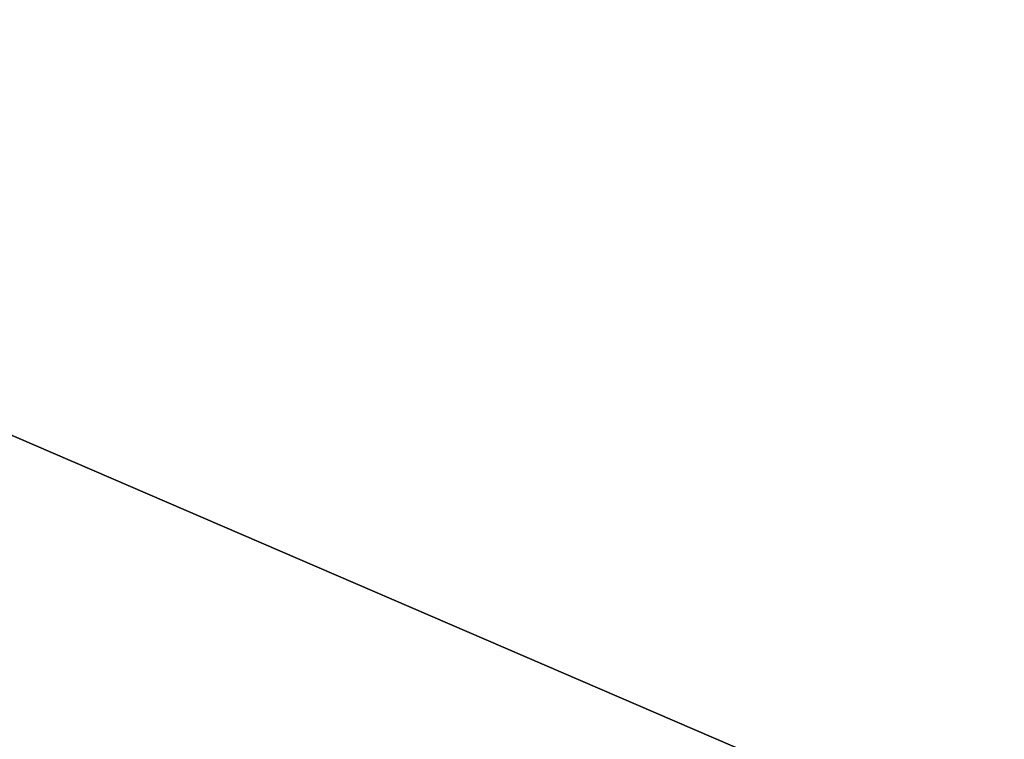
# Model space of a CAD drawing. Extents: x 0 to 7, y 0 to 11.4.
# Tile 341 of 656: x 3.1433 to 3.14766, y 0.20088 to 0.20407. Entities that reach past the tile are written whole.
import ezdxf

# ---------------------------------------------------------------- set-up
doc = ezdxf.new("R2010")
doc.units = 0
doc.header["$LTSCALE"] = 2.54
doc.layers.get('0').update_dxf_attribs({"color": 13, "linetype": 'CONTINUOUS'})

# ---------------------------------------------------------------- blocks, each defined once
blk = doc.blocks.new('KUBEK_NA_SZCZOTECZKI_DEMIT')
at = {"color": 0}
blk.add_line((2.8004877, 0.35, 6.9038666), (3.1484402, 0.2, 6.9571709), dxfattribs=at)
blk.add_line((2.8004877, 0.35, 6.9038666), (3.1484402, 0.2, 6.9571709), dxfattribs=at)
mesh = blk.add_polyface(dxfattribs=at)
corners = [(3.1484402, 0.35, 6.9571709), (2.8004877, 0.35, 6.9038666), (3.1484402, 0.2, 6.9571709)]
mesh.append_faces([[corners[k] for k in face] for face in [(0, 1, 2)]], dxfattribs={"color": 0})
mesh = blk.add_polyface(dxfattribs=at)
corners = [(3.1484402, 0.2, 6.9571709), (2.8004877, 0.35, 6.9038666), (2.8004877, 0.2, 6.9038666)]
mesh.append_faces([[corners[k] for k in face] for face in [(0, 1, 2)]], dxfattribs={"color": 0})
mesh = blk.add_polyface(dxfattribs=at)
corners = [(3.1484402, 0.35, 0.0428293), (2.8004877, 0.2, 0.0961334), (2.8004877, 0.35, 0.0961334)]
mesh.append_faces([[corners[k] for k in face] for face in [(0, 1, 2)]], dxfattribs={"color": 0})
mesh = blk.add_polyface(dxfattribs=at)
corners = [(3.1484402, 0.2, 0.0428293), (2.8004877, 0.2, 0.0961334), (3.1484402, 0.35, 0.0428293)]
mesh.append_faces([[corners[k] for k in face] for face in [(0, 1, 2)]], dxfattribs={"color": 0})

msp = doc.modelspace()

# ---------------------------------------------------------------- block references
at = {"color": 0}
msp.add_blockref('KUBEK_NA_SZCZOTECZKI_DEMIT', (0, 0), dxfattribs=at)

doc.saveas('drawing.dxf')
